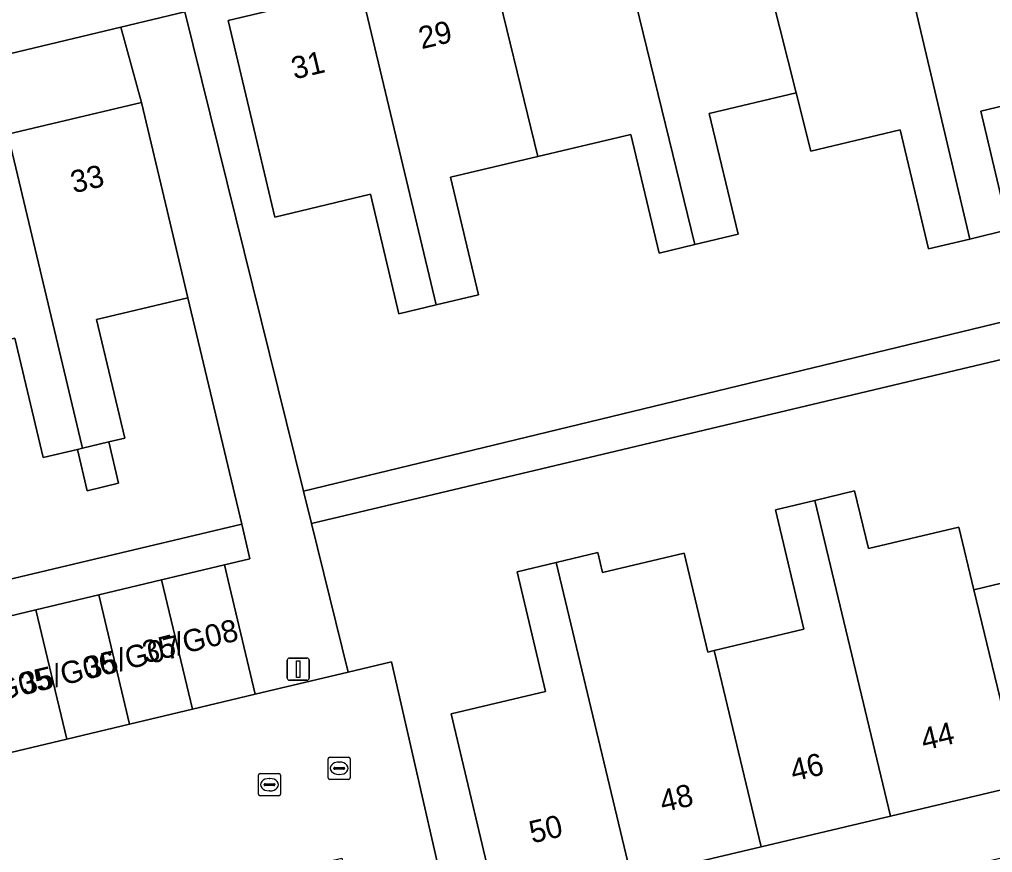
# Model space of a CAD drawing. Extents: x 158031 to 159244, y 380104 to 381214.
# Drawn here: x 158424.21 to 158468.09, y 380793.38 to 380830.93 of the extents above; entities that cross this region are included whole.
import ezdxf

# ---------------------------------------------------------------- set-up
doc = ezdxf.new("R2010")
doc.units = 0
for name, color, linetype in [('IMGEO_Erf', 7, 'Continuous'), ('IMGEO_Kolk', 7, 'Continuous'), ('IMGEO_Lichtmast', 7, 'Continuous'), ('IMGEO_Pand', 7, 'Continuous'), ('IMGEO_Pand_nummerreeks', 7, 'Continuous'), ('IMGEO_Rijbaan_lokaal_open', 7, 'Continuous'), ('IMGEO_Rioolput', 7, 'Continuous'), ('IMGEO_Voetpad_open', 7, 'Continuous')]:
    doc.layers.add(name, color=color, linetype=linetype)

msp = doc.modelspace()

# ---------------------------------------------------------------- linework, layer by layer
at = {"layer": 'IMGEO_Erf'}
for points in [[(158492.147, 380846.362), (158431.507, 380831.934), (158431.67, 380831.273), (158437.015, 380809.671), (158479.606, 380819.978)], [(158471.647, 380827.773), (158467.561, 380826.801), (158468.833, 380821.456), (158467.063, 380821.035), (158465.208, 380820.593), (158463.932, 380825.954), (158459.892, 380824.993), (158459.242, 380827.619), (158455.321, 380826.686), (158456.615, 380821.247), (158454.671, 380820.784), (158453.052, 380820.399), (158451.78, 380825.749), (158447.591, 380824.752), (158443.656, 380823.816), (158444.915, 380818.526), (158442.999, 380818.07), (158441.318, 380817.67), (158440.038, 380823.049), (158435.727, 380822.023), (158434.776, 380826.018), (158433.619, 380830.882), (158439.614, 380832.308)], [(158500.3, 380823.166), (158437.377, 380808.21), (158439.034, 380801.514), (158440.987, 380801.978), (158444.311, 380787.435), (158499.334, 380800.434)], [(158469.375, 380796.42), (158463.495, 380795.027), (158457.655, 380793.644), (158451.805, 380792.259), (158445.768, 380790.829), (158443.674, 380799.631), (158447.932, 380800.644), (158446.649, 380806.038), (158448.41, 380806.457), (158450.291, 380806.905), (158450.506, 380806), (158454.19, 380806.876), (158455.25, 380802.417), (158455.545, 380802.487), (158459.587, 380803.449), (158458.306, 380808.833), (158460.082, 380809.256), (158461.874, 380809.682), (158462.492, 380807.081), (158466.567, 380808.05), (158467.248, 380805.229), (158471.433, 380806.225)]]:
    msp.add_lwpolyline(points, dxfattribs=at)
for points in [[(158429.711, 380827.189), (158428.782, 380830.582), (158405.227, 380824.949), (158406.034, 380821.556), (158412.057, 380822.989), (158417.877, 380824.374), (158423.687, 380825.756)], [(158424.003, 380816.572), (158419.957, 380815.609), (158416.055, 380814.681), (158417.336, 380809.294), (158415.44, 380808.843), (158413.688, 380808.427), (158412.401, 380813.839), (158408.113, 380812.819), (158407.576, 380812.691), (158410.023, 380802.413), (158416.339, 380803.931), (158415.586, 380807.099), (158417.727, 380807.608), (158418.481, 380804.441), (158434.234, 380808.176), (158431.806, 380818.384), (158427.69, 380817.405), (158428.962, 380812.058), (158428.244, 380811.887), (158428.686, 380810.027), (158427.274, 380809.691), (158426.832, 380811.551), (158425.285, 380811.183)]]:
    msp.add_lwpolyline(points, close=True, dxfattribs=at)
at = {"layer": 'IMGEO_Kolk'}
for p, q in [((158434.989, 380796.016), (158434.989, 380796.868)), ((158435.064, 380796.942), (158435.916, 380796.942)), ((158435.477, 380796.722), (158435.502, 380796.722)), ((158435.99, 380796.868), (158435.99, 380796.016)), ((158435.248, 380796.436), (158435.248, 380796.448)), ((158435.686, 380796.399), (158435.288, 380796.399)), ((158435.291, 380796.485), (158435.689, 380796.485)), ((158435.5, 380796.162), (158435.475, 380796.162)), ((158435.732, 380796.448), (158435.732, 380796.436)), ((158435.916, 380795.942), (158435.064, 380795.942))]:
    msp.add_line(p, q, dxfattribs=at)
for points in [[(158434.989, 380796.016), (158434.989, 380796.868)], [(158435.064, 380796.942), (158435.916, 380796.942)], [(158435.99, 380796.868), (158435.99, 380796.016)], [(158435.916, 380795.942), (158435.064, 380795.942)]]:
    msp.add_lwpolyline(points, dxfattribs=at)
for centre, radius, start, end in [((158435.066, 380796.866), 0.0765, 91.552, 178.448), ((158435.066, 380796.866), 0.0765, 91.552, 178.448), ((158435.914, 380796.866), 0.0765, 1.552, 88.448), ((158435.914, 380796.866), 0.0765, 1.552, 88.448), ((158435.288, 380796.445), 0.0403, 85.8775, 175.7526), ((158435.285, 380796.435), 0.0366, 178.938, 274.7102), ((158435.689, 380796.442), 0.043, 264.8664, 352.4533), ((158435.693, 380796.447), 0.0386, 1.7309, 96.639), ((158435.066, 380796.018), 0.0765, 181.552, 268.448), ((158435.066, 380796.018), 0.0765, 181.552, 268.448), ((158435.914, 380796.018), 0.0765, 271.552, 358.448), ((158435.914, 380796.018), 0.0765, 271.552, 358.448)]:
    msp.add_arc(centre, radius, start, end, dxfattribs=at)
for centre, major_axis, ratio, start_param, end_param in [((158435.476, 380796.442), (-0.387, 0.002), 0.722429, 4.712389, 7.853982), ((158435.501, 380796.442), (-0.39, 0.002), 0.717154, 1.570796, 4.712389)]:
    msp.add_ellipse(centre, major_axis=major_axis, ratio=ratio, start_param=start_param, end_param=end_param, dxfattribs=at)
at = {"layer": 'IMGEO_Lichtmast'}
for p, q in [((158436.289, 380801.248), (158436.289, 380802.048)), ((158436.289, 380802.048), (158436.289, 380801.248)), ((158436.389, 380802.148), (158437.179, 380802.148)), ((158437.179, 380802.148), (158436.389, 380802.148)), ((158437.279, 380802.048), (158437.279, 380801.248)), ((158437.279, 380801.248), (158437.279, 380802.048)), ((158437.179, 380801.148), (158436.389, 380801.148)), ((158436.389, 380801.148), (158437.179, 380801.148))]:
    msp.add_line(p, q, dxfattribs=at)
msp.add_lwpolyline([(158436.709, 380802.023), (158436.859, 380802.023), (158436.859, 380801.273), (158436.709, 380801.273), (158436.709, 380802.023)], dxfattribs=at)
for centre, start, end in [((158436.389, 380802.048), 90, 180), ((158436.389, 380802.048), 90, 180), ((158437.179, 380802.048), 0, 90), ((158437.179, 380802.048), 360, 90), ((158436.389, 380801.248), 180, 270), ((158436.389, 380801.248), 180, 270), ((158437.179, 380801.248), 270, 0), ((158437.179, 380801.248), 270, 0)]:
    msp.add_arc(centre, 0.1, start, end, dxfattribs=at)
at = {"layer": 'IMGEO_Pand'}
for points in [[(158463.733, 380835.183), (158467.063, 380821.035), (158468.833, 380821.456), (158467.561, 380826.801), (158471.647, 380827.773), (158469.197, 380837.871), (158467.081, 380837.368), (158467.394, 380836.054)], [(158457.353, 380835.07), (158457.004, 380836.446), (158451.175, 380835.059), (158454.671, 380820.784), (158456.615, 380821.247), (158455.321, 380826.686), (158459.242, 380827.619)], [(158463.733, 380835.183), (158460.083, 380834.315), (158459.767, 380835.644), (158458.165, 380835.263), (158457.487, 380835.102), (158457.353, 380835.07), (158459.242, 380827.619), (158459.892, 380824.993), (158463.932, 380825.954), (158465.208, 380820.593), (158467.063, 380821.035)], [(158451.175, 380835.059), (158445.404, 380833.686), (158447.591, 380824.752), (158451.78, 380825.749), (158453.052, 380820.399), (158454.671, 380820.784)], [(158442.999, 380818.07), (158444.915, 380818.526), (158443.656, 380823.816), (158447.591, 380824.752), (158445.404, 380833.686), (158439.614, 380832.308)], [(158442.999, 380818.07), (158439.614, 380832.308), (158433.619, 380830.882), (158434.776, 380826.018), (158435.727, 380822.023), (158440.038, 380823.049), (158441.318, 380817.67)], [(158430.868, 380822.325), (158429.711, 380827.189), (158423.687, 380825.756), (158427.023, 380811.722), (158427.05, 380811.603), (158428.244, 380811.887), (158428.962, 380812.058), (158427.69, 380817.405), (158431.806, 380818.384)], [(158423.687, 380825.756), (158417.877, 380824.374), (158419.957, 380815.609), (158424.003, 380816.572), (158425.285, 380811.183), (158426.832, 380811.551), (158427.05, 380811.603), (158427.023, 380811.722)], [(158471.885, 380811.996), (158470.158, 380811.585), (158471.433, 380806.225), (158467.248, 380805.229), (158469.375, 380796.42), (158475.283, 380797.819)], [(158428.244, 380811.887), (158427.05, 380811.603), (158426.832, 380811.551), (158427.274, 380809.691), (158428.686, 380810.027)], [(158467.248, 380805.229), (158466.567, 380808.05), (158462.492, 380807.081), (158461.874, 380809.682), (158460.082, 380809.256), (158463.495, 380795.027), (158469.375, 380796.42)], [(158455.545, 380802.487), (158457.655, 380793.644), (158463.495, 380795.027), (158460.082, 380809.256), (158458.306, 380808.833), (158459.587, 380803.449)], [(158455.545, 380802.487), (158455.25, 380802.417), (158454.19, 380806.876), (158450.506, 380806), (158450.291, 380806.905), (158448.41, 380806.457), (158451.805, 380792.259), (158457.655, 380793.644)], [(158430.622, 380805.673), (158432.009, 380799.844), (158434.842, 380800.518), (158433.684, 380805.383), (158433.455, 380806.347)], [(158448.41, 380806.457), (158446.649, 380806.038), (158447.932, 380800.644), (158443.674, 380799.631), (158445.768, 380790.829), (158451.805, 380792.259)], [(158429.176, 380799.17), (158432.009, 380799.844), (158430.622, 380805.673), (158427.789, 380804.999)], [(158429.176, 380799.17), (158427.789, 380804.999), (158424.956, 380804.325), (158426.343, 380798.496)], [(158426.343, 380798.496), (158424.956, 380804.325), (158422.122, 380803.65), (158423.509, 380797.822)]]:
    msp.add_lwpolyline(points, close=True, dxfattribs=at)
at = {"layer": 'IMGEO_Rijbaan_lokaal_open'}
msp.add_lwpolyline([(158440.987, 380801.978), (158439.034, 380801.514), (158435.99, 380800.791), (158434.842, 380800.518), (158432.009, 380799.844), (158429.176, 380799.17), (158426.343, 380798.496), (158423.509, 380797.822), (158420.676, 380797.148), (158417.843, 380796.473), (158415.01, 380795.799), (158412.176, 380795.125), (158414.008, 380787.381), (158419.707, 380788.684), (158424.169, 380789.745), (158432.897, 380791.821), (158436.282, 380792.566), (158438.744, 380793.123), (158440.318, 380786.43), (158444.311, 380787.435)], close=True, dxfattribs=at)
at = {"layer": 'IMGEO_Rioolput'}
for p, q in [((158438.13, 380796.754), (158438.13, 380797.606)), ((158438.205, 380797.68), (158439.057, 380797.68)), ((158439.131, 380797.606), (158439.131, 380796.754)), ((158438.389, 380797.174), (158438.389, 380797.186)), ((158438.827, 380797.137), (158438.429, 380797.137)), ((158438.432, 380797.223), (158438.83, 380797.223)), ((158438.618, 380797.46), (158438.643, 380797.46)), ((158438.873, 380797.186), (158438.873, 380797.174)), ((158439.057, 380796.68), (158438.205, 380796.68)), ((158438.641, 380796.9), (158438.616, 380796.9))]:
    msp.add_line(p, q, dxfattribs=at)
for points in [[(158438.13, 380796.754), (158438.13, 380797.606)], [(158438.205, 380797.68), (158439.057, 380797.68)], [(158439.131, 380797.606), (158439.131, 380796.754)], [(158439.057, 380796.68), (158438.205, 380796.68)]]:
    msp.add_lwpolyline(points, dxfattribs=at)
for centre, radius, start, end in [((158438.207, 380797.604), 0.0765, 91.552, 178.448), ((158438.207, 380797.604), 0.0765, 91.552, 178.448), ((158439.055, 380797.604), 0.0765, 1.552, 88.448), ((158439.055, 380797.604), 0.0765, 1.552, 88.448), ((158438.429, 380797.183), 0.0403, 85.8775, 175.7526), ((158438.426, 380797.173), 0.0366, 178.938, 274.7102), ((158438.83, 380797.18), 0.043, 264.8664, 352.4533), ((158438.834, 380797.185), 0.0386, 1.7309, 96.639), ((158438.207, 380796.756), 0.0765, 181.552, 268.448), ((158438.207, 380796.756), 0.0765, 181.552, 268.448), ((158439.055, 380796.756), 0.0765, 271.552, 358.448), ((158439.055, 380796.756), 0.0765, 271.552, 358.448)]:
    msp.add_arc(centre, radius, start, end, dxfattribs=at)
for centre, major_axis, ratio, start_param, end_param in [((158438.617, 380797.18), (-0.387, 0.002), 0.722429, 4.712389, 7.853982), ((158438.642, 380797.18), (-0.39, 0.002), 0.717154, 1.570796, 4.712389)]:
    msp.add_ellipse(centre, major_axis=major_axis, ratio=ratio, start_param=start_param, end_param=end_param, dxfattribs=at)
at = {"layer": 'IMGEO_Voetpad_open'}
for points in [[(158382.15, 380819.43), (158403.689, 380824.581), (158405.227, 380824.949), (158428.782, 380830.582), (158431.67, 380831.273), (158431.507, 380831.934), (158492.147, 380846.362), (158492.306, 380845.603), (158500, 380847.433), (158527.386, 380853.947), (158531.949, 380855.031), (158535.255, 380855.756), (158554.603, 380860.32)], [(158422.122, 380803.65), (158424.956, 380804.325), (158427.789, 380804.999), (158430.622, 380805.673), (158433.455, 380806.347), (158434.604, 380806.62), (158434.234, 380808.176), (158418.481, 380804.441)]]:
    msp.add_lwpolyline(points, dxfattribs=at)
for points in [[(158532.318, 380833.196), (158531.947, 380834.753), (158497.048, 380826.435), (158497.564, 380824.113), (158481.491, 380820.412), (158479.606, 380819.978), (158437.015, 380809.671), (158437.377, 380808.21), (158500.3, 380823.166), (158502.592, 380813.523), (158503.513, 380809.648), (158504.669, 380804.783), (158505.362, 380801.865), (158506.764, 380802.198), (158505.739, 380806.499), (158501.147, 380825.768), (158520.157, 380830.298)], [(158431.67, 380831.273), (158428.782, 380830.582), (158429.711, 380827.189), (158430.868, 380822.325), (158431.806, 380818.384), (158434.234, 380808.176), (158434.604, 380806.62), (158433.455, 380806.347), (158433.684, 380805.383), (158434.842, 380800.518), (158435.99, 380800.791), (158439.034, 380801.514), (158437.377, 380808.21), (158437.015, 380809.671)]]:
    msp.add_lwpolyline(points, close=True, dxfattribs=at)

# ---------------------------------------------------------------- texts
at = {"layer": 'IMGEO_Pand_nummerreeks'}
for s, rotation, p in [('29', 13.3836, (158442.345, 380829.586)), ('31', 13.3836, (158436.607, 380828.221)), ('33', 13.3843, (158426.655, 380823.09)), ('35/G08', 13.8488, (158429.897, 380801.908)), ('35/G07', 13.8488, (158427.3, 380801.19)), ('35/G06', 13.8488, (158424.391, 380800.473)), ('35/G05', 13.8488, (158421.482, 380799.756)), ('44', 13.327, (158464.998, 380797.975)), ('46', 13.328, (158459.109, 380796.579)), ('48', 13.327, (158453.221, 380795.184)), ('50', 13.328, (158447.332, 380793.789))]:
    msp.add_text(s, height=1, rotation=rotation, dxfattribs=at).set_placement(p)

doc.saveas('drawing.dxf')
